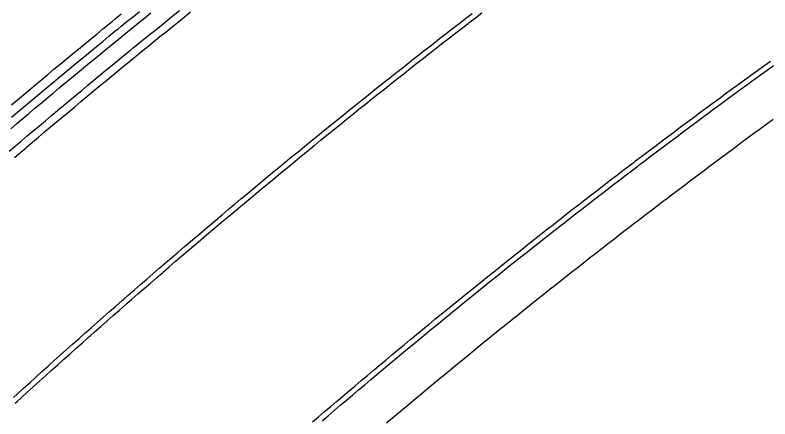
# Model space of a CAD drawing. Extents: x 2145380 to 2157287, y 139568 to 149130.
# Drawn here: x 2151817.5 to 2151910.7, y 142559.4 to 142609.1 of the extents above; entities that cross this region are included whole.
import ezdxf

# ---------------------------------------------------------------- set-up
doc = ezdxf.new("R2010")
doc.units = 0
doc.layers.add('PR_PREVIOUSLY CONSTRUCTED', color=7, linetype='Continuous')

msp = doc.modelspace()

# ---------------------------------------------------------------- linework, layer by layer
at = {"layer": 'PR_PREVIOUSLY CONSTRUCTED'}
for points in [[(2151816.794, 142592.357), (2151817.535, 142592.987), (2151817.623, 142593.062), (2151818.214, 142593.563), (2151818.277, 142593.616), (2151819.019, 142594.244), (2151819.762, 142594.872), (2151820.506, 142595.499), (2151821.25, 142596.125), (2151821.995, 142596.75), (2151822.741, 142597.374), (2151822.83, 142597.449), (2151823.487, 142597.998), (2151824.234, 142598.621), (2151824.982, 142599.243), (2151825.73, 142599.864), (2151826.479, 142600.485), (2151827.228, 142601.104), (2151827.471, 142601.305), (2151827.979, 142601.723), (2151828.729, 142602.341), (2151829.481, 142602.959), (2151830.233, 142603.575), (2151830.986, 142604.191), (2151831.739, 142604.806), (2151832.138, 142605.131), (2151832.493, 142605.42), (2151833.248, 142606.034), (2151834.003, 142606.646), (2151834.759, 142607.258), (2151835.516, 142607.869), (2151836.273, 142608.479), (2151836.829, 142608.926), (2151837.031, 142609.089), (2151837.79, 142609.698)], [(2151816.984, 142595.142), (2151817.728, 142595.772), (2151818.473, 142596.401), (2151819.218, 142597.029), (2151819.964, 142597.656), (2151820.71, 142598.283), (2151821.458, 142598.908), (2151821.547, 142598.983), (2151822.206, 142599.533), (2151822.954, 142600.158), (2151823.703, 142600.781), (2151824.453, 142601.404), (2151825.204, 142602.025), (2151825.955, 142602.646), (2151826.198, 142602.847), (2151826.707, 142603.267), (2151827.459, 142603.886), (2151828.212, 142604.505), (2151828.966, 142605.123), (2151829.72, 142605.74), (2151830.475, 142606.356), (2151830.875, 142606.681), (2151831.231, 142606.972), (2151831.987, 142607.586), (2151832.744, 142608.2), (2151833.502, 142608.813), (2151834.26, 142609.426)], [(2151817.069, 142598.064), (2151817.816, 142598.694), (2151818.564, 142599.323), (2151819.312, 142599.951), (2151820.061, 142600.578), (2151820.15, 142600.653), (2151820.811, 142601.204), (2151821.561, 142601.83), (2151822.312, 142602.455), (2151823.064, 142603.079), (2151823.816, 142603.702), (2151824.569, 142604.325), (2151824.813, 142604.526), (2151825.322, 142604.946), (2151826.077, 142605.567), (2151826.831, 142606.187), (2151827.587, 142606.807), (2151828.343, 142607.425), (2151829.1, 142608.043), (2151829.5, 142608.369), (2151829.857, 142608.66), (2151830.615, 142609.276)], [(2151817.076, 142596.543), (2151817.821, 142597.173), (2151818.567, 142597.801), (2151819.314, 142598.429), (2151820.062, 142599.057), (2151820.81, 142599.683), (2151820.899, 142599.758), (2151821.558, 142600.309), (2151822.308, 142600.934), (2151823.058, 142601.558), (2151823.808, 142602.181), (2151824.56, 142602.803), (2151825.312, 142603.425), (2151825.555, 142603.626), (2151826.064, 142604.046), (2151826.818, 142604.666), (2151827.572, 142605.286), (2151828.326, 142605.904), (2151829.081, 142606.522), (2151829.837, 142607.139), (2151830.237, 142607.464), (2151830.594, 142607.755), (2151831.351, 142608.371), (2151832.109, 142608.985), (2151832.867, 142609.599)], [(2151817.309, 142562.024), (2151817.807, 142562.477), (2151818.559, 142563.159), (2151819.313, 142563.84), (2151820.067, 142564.52), (2151820.821, 142565.199), (2151821.577, 142565.878), (2151821.803, 142566.08), (2151822.333, 142566.555), (2151823.091, 142567.232), (2151823.848, 142567.908), (2151824.607, 142568.583), (2151825.367, 142569.257), (2151826.127, 142569.93), (2151826.324, 142570.105), (2151826.888, 142570.603), (2151827.65, 142571.274), (2151828.412, 142571.945), (2151829.175, 142572.615), (2151829.939, 142573.284), (2151830.704, 142573.952), (2151830.873, 142574.1), (2151831.47, 142574.619), (2151832.236, 142575.286), (2151833.003, 142575.951), (2151833.771, 142576.616), (2151834.539, 142577.28), (2151835.309, 142577.943), (2151835.449, 142578.063), (2151836.079, 142578.605), (2151836.849, 142579.266), (2151837.621, 142579.926), (2151838.393, 142580.586), (2151839.166, 142581.244), (2151839.94, 142581.902), (2151840.051, 142581.996), (2151840.715, 142582.559), (2151841.49, 142583.214), (2151842.266, 142583.869), (2151843.043, 142584.524), (2151843.82, 142585.177), (2151844.599, 142585.829), (2151844.68, 142585.897), (2151845.378, 142586.481), (2151846.157, 142587.131), (2151846.938, 142587.781), (2151847.719, 142588.43), (2151848.501, 142589.078), (2151849.284, 142589.725), (2151849.335, 142589.767), (2151850.067, 142590.371), (2151850.851, 142591.016), (2151851.636, 142591.661), (2151852.422, 142592.304), (2151853.208, 142592.947), (2151853.995, 142593.589), (2151854.016, 142593.605), (2151854.783, 142594.229), (2151855.571, 142594.869), (2151856.361, 142595.508), (2151857.151, 142596.146), (2151857.941, 142596.784), (2151858.723, 142597.412), (2151858.733, 142597.42), (2151859.525, 142598.055), (2151860.318, 142598.69), (2151861.111, 142599.324), (2151861.906, 142599.956), (2151862.701, 142600.588), (2151863.455, 142601.187), (2151863.496, 142601.219), (2151864.293, 142601.849), (2151865.09, 142602.478), (2151865.888, 142603.107), (2151866.686, 142603.734), (2151867.486, 142604.36), (2151868.214, 142604.929), (2151868.286, 142604.986), (2151869.086, 142605.61), (2151869.888, 142606.234), (2151870.69, 142606.857), (2151871.493, 142607.479), (2151872.296, 142608.1), (2151872.997, 142608.64), (2151873.101, 142608.72), (2151873.906, 142609.339)], [(2151817.442, 142591.596), (2151818.182, 142592.225), (2151818.27, 142592.299), (2151818.86, 142592.8), (2151818.923, 142592.853), (2151819.665, 142593.481), (2151820.407, 142594.108), (2151821.15, 142594.734), (2151821.893, 142595.359), (2151822.638, 142595.984), (2151823.383, 142596.607), (2151823.471, 142596.682), (2151824.128, 142597.23), (2151824.874, 142597.852), (2151825.621, 142598.474), (2151826.368, 142599.094), (2151827.116, 142599.714), (2151827.865, 142600.333), (2151828.108, 142600.534), (2151828.615, 142600.952), (2151829.365, 142601.569), (2151830.115, 142602.186), (2151830.867, 142602.802), (2151831.619, 142603.417), (2151832.371, 142604.031), (2151832.769, 142604.355), (2151833.125, 142604.645), (2151833.878, 142605.257), (2151834.633, 142605.869), (2151835.388, 142606.481), (2151836.144, 142607.091), (2151836.9, 142607.7), (2151837.455, 142608.147), (2151837.658, 142608.309), (2151838.415, 142608.917), (2151839.174, 142609.524)], [(2151817.504, 142561.3), (2151817.758, 142561.53), (2151818.255, 142561.982), (2151819.007, 142562.664), (2151819.76, 142563.344), (2151820.514, 142564.024), (2151821.268, 142564.703), (2151822.023, 142565.381), (2151822.248, 142565.583), (2151822.779, 142566.058), (2151823.535, 142566.734), (2151824.293, 142567.409), (2151825.051, 142568.084), (2151825.81, 142568.758), (2151826.569, 142569.43), (2151826.767, 142569.605), (2151827.33, 142570.102), (2151828.091, 142570.773), (2151828.853, 142571.444), (2151829.615, 142572.113), (2151830.379, 142572.781), (2151831.143, 142573.449), (2151831.312, 142573.596), (2151831.908, 142574.116), (2151832.674, 142574.782), (2151833.44, 142575.447), (2151834.207, 142576.111), (2151834.975, 142576.774), (2151835.744, 142577.437), (2151835.884, 142577.557), (2151836.514, 142578.098), (2151837.284, 142578.759), (2151838.055, 142579.419), (2151838.827, 142580.078), (2151839.599, 142580.736), (2151840.372, 142581.393), (2151840.483, 142581.487), (2151841.146, 142582.049), (2151841.921, 142582.704), (2151842.696, 142583.359), (2151843.473, 142584.013), (2151844.25, 142584.665), (2151845.027, 142585.317), (2151845.108, 142585.385), (2151845.806, 142585.968), (2151846.585, 142586.618), (2151847.365, 142587.268), (2151848.145, 142587.916), (2151848.927, 142588.563), (2151849.709, 142589.21), (2151849.76, 142589.252), (2151850.492, 142589.856), (2151851.275, 142590.5), (2151852.059, 142591.144), (2151852.844, 142591.787), (2151853.63, 142592.43), (2151854.417, 142593.071), (2151854.438, 142593.088), (2151855.204, 142593.711), (2151855.992, 142594.351), (2151856.781, 142594.989), (2151857.57, 142595.627), (2151858.36, 142596.264), (2151859.141, 142596.892), (2151859.151, 142596.899), (2151859.942, 142597.534), (2151860.735, 142598.168), (2151861.528, 142598.802), (2151862.321, 142599.434), (2151863.116, 142600.065), (2151863.87, 142600.663), (2151863.911, 142600.696), (2151864.707, 142601.325), (2151865.503, 142601.954), (2151866.301, 142602.582), (2151867.099, 142603.209), (2151867.897, 142603.835), (2151868.625, 142604.403), (2151868.697, 142604.46), (2151869.497, 142605.084), (2151870.298, 142605.707), (2151871.099, 142606.329), (2151871.901, 142606.951), (2151872.704, 142607.571), (2151873.404, 142608.111), (2151873.508, 142608.191), (2151874.312, 142608.81), (2151875.117, 142609.427)], [(2151854.213, 142558.999), (2151854.962, 142559.64), (2151855.711, 142560.28), (2151856.461, 142560.919), (2151857.212, 142561.557), (2151857.319, 142561.648), (2151857.963, 142562.194), (2151858.715, 142562.83), (2151859.468, 142563.466), (2151860.222, 142564.1), (2151860.976, 142564.734), (2151861.731, 142565.367), (2151861.81, 142565.433), (2151862.487, 142565.999), (2151863.244, 142566.63), (2151864.001, 142567.261), (2151864.759, 142567.89), (2151865.517, 142568.519), (2151866.277, 142569.146), (2151866.326, 142569.187), (2151867.037, 142569.773), (2151867.797, 142570.399), (2151868.559, 142571.025), (2151869.321, 142571.649), (2151870.084, 142572.272), (2151870.848, 142572.895), (2151870.868, 142572.911), (2151871.612, 142573.517), (2151872.377, 142574.137), (2151873.143, 142574.757), (2151873.909, 142575.377), (2151874.676, 142575.995), (2151875.434, 142576.605), (2151875.444, 142576.612), (2151876.213, 142577.229), (2151876.982, 142577.844), (2151877.752, 142578.459), (2151878.522, 142579.073), (2151879.294, 142579.686), (2151880.026, 142580.267), (2151880.066, 142580.298), (2151880.838, 142580.909), (2151881.612, 142581.52), (2151882.386, 142582.129), (2151883.161, 142582.738), (2151883.936, 142583.346), (2151884.642, 142583.898), (2151884.712, 142583.952), (2151885.489, 142584.558), (2151886.267, 142585.164), (2151887.045, 142585.768), (2151887.824, 142586.371), (2151888.603, 142586.974), (2151889.283, 142587.497), (2151889.384, 142587.575), (2151890.164, 142588.176), (2151890.946, 142588.776), (2151891.728, 142589.374), (2151892.511, 142589.973), (2151893.295, 142590.57), (2151893.948, 142591.066), (2151894.079, 142591.166), (2151894.864, 142591.761), (2151895.65, 142592.356), (2151896.436, 142592.949), (2151897.224, 142593.542), (2151898.011, 142594.134), (2151898.636, 142594.602), (2151898.8, 142594.725), (2151899.589, 142595.315), (2151900.378, 142595.904), (2151901.169, 142596.492), (2151901.96, 142597.079), (2151902.752, 142597.666), (2151903.349, 142598.107), (2151903.544, 142598.251), (2151904.337, 142598.836), (2151905.131, 142599.419), (2151905.925, 142600.002), (2151906.72, 142600.584), (2151907.516, 142601.165), (2151908.085, 142601.58), (2151908.312, 142601.745), (2151909.109, 142602.324), (2151909.907, 142602.903), (2151910.705, 142603.48)], [(2151855.396, 142559.132), (2151856.144, 142559.772), (2151856.894, 142560.41), (2151857.644, 142561.048), (2151857.751, 142561.139), (2151858.395, 142561.684), (2151859.146, 142562.32), (2151859.899, 142562.955), (2151860.652, 142563.589), (2151861.405, 142564.223), (2151862.16, 142564.855), (2151862.239, 142564.921), (2151862.915, 142565.487), (2151863.671, 142566.117), (2151864.428, 142566.747), (2151865.185, 142567.376), (2151865.943, 142568.004), (2151866.702, 142568.632), (2151866.751, 142568.673), (2151867.461, 142569.258), (2151868.221, 142569.884), (2151868.982, 142570.508), (2151869.744, 142571.132), (2151870.506, 142571.755), (2151871.269, 142572.377), (2151871.289, 142572.394), (2151872.033, 142572.998), (2151872.797, 142573.619), (2151873.562, 142574.238), (2151874.328, 142574.857), (2151875.095, 142575.475), (2151875.853, 142576.084), (2151875.862, 142576.092), (2151876.63, 142576.708), (2151877.399, 142577.323), (2151878.168, 142577.937), (2151878.938, 142578.551), (2151879.709, 142579.163), (2151880.44, 142579.743), (2151880.48, 142579.775), (2151881.252, 142580.385), (2151882.025, 142580.995), (2151882.799, 142581.604), (2151883.573, 142582.213), (2151884.348, 142582.82), (2151885.053, 142583.372), (2151885.123, 142583.426), (2151885.899, 142584.032), (2151886.676, 142584.636), (2151887.454, 142585.24), (2151888.232, 142585.843), (2151889.011, 142586.445), (2151889.69, 142586.969), (2151889.791, 142587.046), (2151890.571, 142587.646), (2151891.352, 142588.246), (2151892.134, 142588.844), (2151892.916, 142589.442), (2151893.699, 142590.038), (2151894.351, 142590.534), (2151894.483, 142590.634), (2151895.268, 142591.229), (2151896.053, 142591.823), (2151896.838, 142592.416), (2151897.625, 142593.008), (2151898.412, 142593.6), (2151899.037, 142594.068), (2151899.2, 142594.19), (2151899.988, 142594.78), (2151900.777, 142595.368), (2151901.567, 142595.956), (2151902.358, 142596.543), (2151903.149, 142597.129), (2151903.746, 142597.57), (2151903.94, 142597.714), (2151904.733, 142598.298), (2151905.526, 142598.881), (2151906.32, 142599.464), (2151907.114, 142600.045), (2151907.909, 142600.626), (2151908.478, 142601.04), (2151908.705, 142601.205), (2151909.501, 142601.784), (2151910.298, 142602.362), (2151911.096, 142602.939)], [(2151863.341, 142558.872), (2151864.089, 142559.503), (2151864.838, 142560.132), (2151865.588, 142560.761), (2151865.666, 142560.826), (2151866.339, 142561.388), (2151867.09, 142562.015), (2151867.842, 142562.641), (2151868.594, 142563.266), (2151869.348, 142563.891), (2151870.102, 142564.514), (2151870.151, 142564.555), (2151870.857, 142565.137), (2151871.612, 142565.758), (2151872.368, 142566.379), (2151873.125, 142566.999), (2151873.883, 142567.618), (2151874.641, 142568.237), (2151874.661, 142568.253), (2151875.4, 142568.854), (2151876.16, 142569.471), (2151876.92, 142570.086), (2151877.682, 142570.701), (2151878.443, 142571.315), (2151879.196, 142571.921), (2151879.206, 142571.928), (2151879.969, 142572.54), (2151880.733, 142573.152), (2151881.498, 142573.762), (2151882.263, 142574.372), (2151883.029, 142574.981), (2151883.756, 142575.557), (2151883.795, 142575.589), (2151884.563, 142576.196), (2151885.331, 142576.802), (2151886.1, 142577.407), (2151886.869, 142578.011), (2151887.639, 142578.615), (2151888.34, 142579.163), (2151888.41, 142579.218), (2151889.181, 142579.819), (2151889.954, 142580.42), (2151890.726, 142581.02), (2151891.5, 142581.62), (2151892.274, 142582.218), (2151892.949, 142582.738), (2151893.049, 142582.815), (2151893.825, 142583.412), (2151894.601, 142584.007), (2151895.378, 142584.602), (2151896.155, 142585.196), (2151896.933, 142585.789), (2151897.581, 142586.282), (2151897.712, 142586.381), (2151898.492, 142586.972), (2151899.272, 142587.563), (2151900.053, 142588.152), (2151900.835, 142588.741), (2151901.617, 142589.328), (2151902.238, 142589.794), (2151902.4, 142589.915), (2151903.184, 142590.501), (2151903.968, 142591.086), (2151904.753, 142591.67), (2151905.538, 142592.254), (2151906.325, 142592.836), (2151906.918, 142593.275), (2151907.111, 142593.417), (2151907.899, 142593.998), (2151908.687, 142594.578), (2151909.476, 142595.156), (2151910.266, 142595.734), (2151911.056, 142596.311)]]:
    msp.add_lwpolyline(points, dxfattribs=at)

doc.saveas('drawing.dxf')
